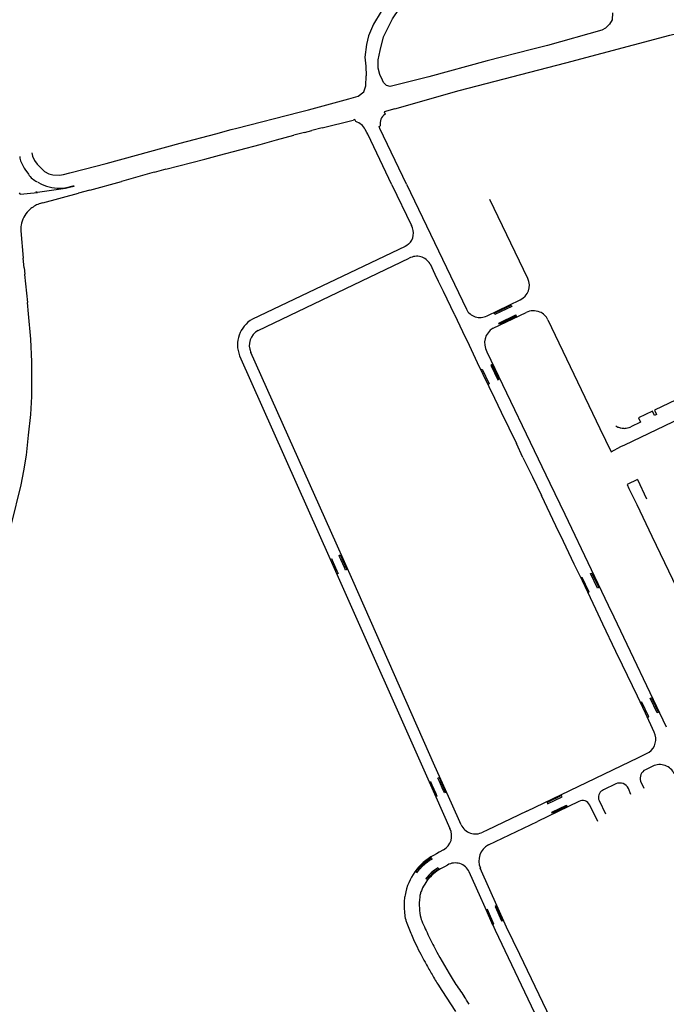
# Model space of a CAD drawing. Extents: x 148869 to 161638, y 453607 to 469810.
# Tile 822 of 1056: x 159109.92 to 159112.3, y 459837.53 to 459841.16. Entities that reach past the tile are written whole.
import ezdxf

# ---------------------------------------------------------------- set-up
doc = ezdxf.new("R2010")
doc.units = 0
doc.layers.add('LKI_V01_KANTRIJWEG', color=252, linetype='CONTINUOUS')

msp = doc.modelspace()

# ---------------------------------------------------------------- linework, layer by layer
at = {"layer": 'LKI_V01_KANTRIJWEG'}
for p, q in [((159112.1057, 459841.1856), (159112.1043, 459841.1606)), ((159112.1057, 459841.1856), (159112.1043, 459841.1606)), ((159111.8655, 459841.0652), (159111.8063, 459841.0504)), ((159111.8655, 459841.0652), (159111.8063, 459841.0504)), ((159111.1954, 459840.9166), (159111.1961, 459840.9539)), ((159111.1954, 459840.9166), (159111.1961, 459840.9539)), ((159111.2565, 459840.9372), (159111.2473, 459840.9578)), ((159111.2565, 459840.9372), (159111.2473, 459840.9578)), ((159110.7198, 459840.7603), (159110.949, 459840.8195)), ((159110.7198, 459840.7603), (159110.949, 459840.8195)), ((159110.949, 459840.8195), (159110.9831, 459840.8285)), ((159110.949, 459840.8195), (159110.9831, 459840.8285)), ((159111.0347, 459840.7615), (159111.1487, 459840.7901)), ((159111.0347, 459840.7615), (159111.1487, 459840.7901)), ((159110.642, 459840.7394), (159110.6982, 459840.7552)), ((159110.642, 459840.7394), (159110.6982, 459840.7552)), ((159110.6982, 459840.7552), (159110.7198, 459840.7603)), ((159110.6982, 459840.7552), (159110.7198, 459840.7603)), ((159110.9692, 459840.744), (159110.9965, 459840.7515)), ((159110.9692, 459840.744), (159110.9965, 459840.7515)), ((159111.0347, 459840.7615), (159110.9965, 459840.7515)), ((159111.0347, 459840.7615), (159110.9965, 459840.7515)), ((159111.1994, 459840.7441), (159111.1933, 459840.7557)), ((159111.1994, 459840.7441), (159111.1933, 459840.7557)), ((159110.8057, 459840.7004), (159110.8651, 459840.7168)), ((159110.8057, 459840.7004), (159110.8651, 459840.7168)), ((159110.8651, 459840.7168), (159110.9298, 459840.7343)), ((159110.8651, 459840.7168), (159110.9298, 459840.7343)), ((159110.9692, 459840.744), (159110.9298, 459840.7343)), ((159110.9692, 459840.744), (159110.9298, 459840.7343)), ((159110.6549, 459840.6608), (159110.8057, 459840.7004)), ((159110.6549, 459840.6608), (159110.8057, 459840.7004)), ((159110.4573, 459840.6084), (159110.6012, 459840.6462)), ((159110.4573, 459840.6084), (159110.6012, 459840.6462)), ((159110.6012, 459840.6462), (159110.6549, 459840.6608)), ((159110.6012, 459840.6462), (159110.6549, 459840.6608)), ((159109.9394, 459840.6056), (159109.9442, 459840.5987)), ((159109.9394, 459840.6056), (159109.9442, 459840.5987)), ((159110.1029, 459840.595), (159110.1564, 459840.6088)), ((159110.1029, 459840.595), (159110.1564, 459840.6088)), ((159110.4573, 459840.6084), (159110.4148, 459840.5961)), ((159110.4573, 459840.6084), (159110.4148, 459840.5961)), ((159109.9442, 459840.5987), (159109.9504, 459840.5901)), ((159109.9442, 459840.5987), (159109.9504, 459840.5901)), ((159110.0794, 459840.5892), (159110.1029, 459840.595)), ((159110.0794, 459840.5892), (159110.1029, 459840.595)), ((159109.9852, 459840.5608), (159109.9983, 459840.554)), ((159109.9852, 459840.5608), (159109.9983, 459840.554)), ((159110.0763, 459840.5393), (159110.0918, 459840.5419)), ((159110.0763, 459840.5393), (159110.0918, 459840.5419)), ((159110.0918, 459840.5419), (159110.1153, 459840.5477)), ((159110.0918, 459840.5419), (159110.1153, 459840.5477)), ((159110.1771, 459840.5316), (159110.1347, 459840.5206)), ((159110.1771, 459840.5316), (159110.1347, 459840.5206)), ((159110.1771, 459840.5316), (159110.2943, 459840.5629)), ((159110.1771, 459840.5316), (159110.2943, 459840.5629)), ((159111.2915, 459840.5512), (159111.3637, 459840.4007)), ((159111.2915, 459840.5512), (159111.3637, 459840.4007)), ((159111.3458, 459840.5538), (159111.5662, 459840.0925)), ((159111.3458, 459840.5538), (159111.5662, 459840.0925)), ((159109.9217, 459840.5171), (159109.9462, 459840.5195)), ((159109.9217, 459840.5171), (159109.9462, 459840.5195)), ((159109.9462, 459840.5195), (159109.9837, 459840.5233)), ((159109.9462, 459840.5195), (159109.9837, 459840.5233)), ((159109.9797, 459840.5242), (159109.979, 459840.5249)), ((159109.9797, 459840.5242), (159109.979, 459840.5249)), ((159109.9797, 459840.5242), (159109.9804, 459840.5237)), ((159109.9797, 459840.5242), (159109.9804, 459840.5237)), ((159109.9812, 459840.5234), (159109.9804, 459840.5237)), ((159109.9812, 459840.5234), (159109.9804, 459840.5237)), ((159109.9812, 459840.5234), (159109.9822, 459840.5231)), ((159109.9812, 459840.5234), (159109.9822, 459840.5231)), ((159109.9837, 459840.5233), (159109.9822, 459840.5231)), ((159109.9837, 459840.5233), (159109.9822, 459840.5231)), ((159110.0039, 459840.485), (159110.1347, 459840.5206)), ((159110.0039, 459840.485), (159110.1347, 459840.5206)), ((159111.7933, 459840.2053), (159111.6532, 459840.4968)), ((159111.7933, 459840.2053), (159111.6532, 459840.4968)), ((159109.9223, 459840.3815), (159109.9315, 459840.2799)), ((159109.9223, 459840.3815), (159109.9315, 459840.2799)), ((159111.34, 459840.3238), (159110.7767, 459840.0554)), ((159111.34, 459840.3238), (159110.7767, 459840.0554)), ((159109.9351, 459840.2445), (159109.9315, 459840.2799)), ((159109.9351, 459840.2445), (159109.9315, 459840.2799)), ((159110.7978, 459840.0137), (159111.3556, 459840.2801)), ((159110.7978, 459840.0137), (159111.3556, 459840.2801)), ((159111.432, 459840.2592), (159111.4504, 459840.2212)), ((159111.432, 459840.2592), (159111.4504, 459840.2212)), ((159111.4801, 459840.1593), (159111.5214, 459840.0732)), ((159111.4801, 459840.1593), (159111.5214, 459840.0732)), ((159111.6423, 459840.0679), (159111.7645, 459840.1264)), ((159111.6423, 459840.0679), (159111.7645, 459840.1264)), ((159111.5214, 459840.0732), (159111.5218, 459840.0725)), ((159111.5214, 459840.0732), (159111.5218, 459840.0725)), ((159111.5218, 459840.0725), (159111.5517, 459840.0099)), ((159111.5218, 459840.0725), (159111.5517, 459840.0099)), ((159111.6649, 459840.0217), (159111.7864, 459840.0802)), ((159111.6649, 459840.0217), (159111.7864, 459840.0802)), ((159111.8662, 459840.0534), (159112.0589, 459839.6517)), ((159111.8662, 459840.0534), (159112.0589, 459839.6517)), ((159111.5517, 459840.0099), (159111.5761, 459839.9592)), ((159111.5517, 459840.0099), (159111.5761, 459839.9592)), ((159111.5761, 459839.9592), (159111.6065, 459839.896)), ((159111.5761, 459839.9592), (159111.6065, 459839.896)), ((159110.7294, 459839.9205), (159111.0642, 459839.1694)), ((159110.7294, 459839.9205), (159111.0642, 459839.1694)), ((159111.642, 459839.9354), (159111.8745, 459839.4503)), ((159111.642, 459839.9354), (159111.8745, 459839.4503)), ((159111.6065, 459839.896), (159111.6701, 459839.7635)), ((159111.6065, 459839.896), (159111.6701, 459839.7635)), ((159112.151, 459839.5918), (159112.8127, 459839.909)), ((159112.151, 459839.5918), (159112.8127, 459839.909)), ((159111.6701, 459839.7635), (159111.695, 459839.7118)), ((159111.6701, 459839.7635), (159111.695, 459839.7118)), ((159111.695, 459839.7118), (159111.7505, 459839.5963)), ((159111.695, 459839.7118), (159111.7505, 459839.5963)), ((159112.1171, 459839.6614), (159112.121, 459839.6591)), ((159112.1171, 459839.6614), (159112.121, 459839.6591)), ((159112.121, 459839.6591), (159112.1252, 459839.6573)), ((159112.121, 459839.6591), (159112.1252, 459839.6573)), ((159112.1604, 459839.6538), (159112.1668, 459839.6555)), ((159112.1604, 459839.6538), (159112.1668, 459839.6555)), ((159111.775, 459839.5454), (159111.7505, 459839.5963)), ((159111.775, 459839.5454), (159111.7505, 459839.5963)), ((159112.1363, 459839.585), (159112.151, 459839.5918)), ((159112.1363, 459839.585), (159112.151, 459839.5918)), ((159111.775, 459839.5454), (159111.8101, 459839.4729)), ((159111.775, 459839.5454), (159111.8101, 459839.4729)), ((159111.8101, 459839.4729), (159111.8432, 459839.4049)), ((159111.8101, 459839.4729), (159111.8432, 459839.4049)), ((159112.1978, 459839.4631), (159112.2304, 459839.3921)), ((159112.1978, 459839.4631), (159112.2304, 459839.3921)), ((159111.8967, 459839.2922), (159111.8432, 459839.4049)), ((159111.8967, 459839.2922), (159111.8432, 459839.4049)), ((159111.9245, 459839.2351), (159111.8967, 459839.2922)), ((159111.9245, 459839.2351), (159111.8967, 459839.2922)), ((159111.9644, 459839.1507), (159111.9245, 459839.2351)), ((159111.9644, 459839.1507), (159111.9245, 459839.2351)), ((159111.0642, 459839.1694), (159111.0886, 459839.1146)), ((159111.0642, 459839.1694), (159111.0886, 459839.1146)), ((159111.0711, 459839.1664), (159111.0752, 459839.1568)), ((159111.0711, 459839.1664), (159111.0752, 459839.1568)), ((159111.0752, 459839.1568), (159111.0884, 459839.1266)), ((159111.0752, 459839.1568), (159111.0884, 459839.1266)), ((159111.1026, 459839.1688), (159111.0983, 459839.1783)), ((159111.1026, 459839.1688), (159111.0983, 459839.1783)), ((159111.1163, 459839.1387), (159111.1026, 459839.1688)), ((159111.1163, 459839.1387), (159111.1026, 459839.1688)), ((159111.9941, 459839.089), (159111.9644, 459839.1507)), ((159111.9941, 459839.089), (159111.9644, 459839.1507)), ((159112.2966, 459839.1574), (159112.5337, 459838.6632)), ((159112.2966, 459839.1574), (159112.5337, 459838.6632)), ((159111.0884, 459839.1266), (159111.0928, 459839.1166)), ((159111.0884, 459839.1266), (159111.0928, 459839.1166)), ((159111.0928, 459839.1166), (159111.0886, 459839.1146)), ((159111.0928, 459839.1166), (159111.0886, 459839.1146)), ((159111.0886, 459839.1146), (159111.429, 459838.3473)), ((159111.0886, 459839.1146), (159111.429, 459838.3473)), ((159111.1208, 459839.1288), (159111.1163, 459839.1387)), ((159111.1208, 459839.1288), (159111.1163, 459839.1387)), ((159112.0435, 459838.985), (159111.9941, 459839.089)), ((159112.0435, 459838.985), (159111.9941, 459839.089)), ((159112.0701, 459838.9293), (159112.0435, 459838.985)), ((159112.0701, 459838.9293), (159112.0435, 459838.985)), ((159112.0897, 459838.9997), (159112.1097, 459838.9564)), ((159112.0897, 459838.9997), (159112.1097, 459838.9564)), ((159112.1097, 459838.9564), (159112.3038, 459838.5507)), ((159112.1097, 459838.9564), (159112.3038, 459838.5507)), ((159112.118, 459838.8289), (159112.0701, 459838.9293)), ((159112.118, 459838.8289), (159112.0701, 459838.9293)), ((159112.1423, 459838.7778), (159112.118, 459838.8289)), ((159112.1423, 459838.7778), (159112.118, 459838.8289)), ((159112.197, 459838.6635), (159112.1423, 459838.7778)), ((159112.197, 459838.6635), (159112.1423, 459838.7778)), ((159112.2267, 459838.6007), (159112.197, 459838.6635)), ((159112.2267, 459838.6007), (159112.197, 459838.6635)), ((159112.2592, 459838.5305), (159112.2267, 459838.6007)), ((159112.2592, 459838.5305), (159112.2267, 459838.6007)), ((159112.2538, 459838.4054), (159112.2267, 459838.3923)), ((159112.2538, 459838.4054), (159112.2267, 459838.3923)), ((159111.4667, 459838.3488), (159111.4631, 459838.3569)), ((159111.4667, 459838.3488), (159111.4631, 459838.3569)), ((159111.481, 459838.3169), (159111.4667, 459838.3488)), ((159111.481, 459838.3169), (159111.4667, 459838.3488)), ((159112.2089, 459838.3507), (159112.2212, 459838.3238)), ((159112.2089, 459838.3507), (159112.2212, 459838.3238)), ((159111.429, 459838.3473), (159111.4532, 459838.2924)), ((159111.429, 459838.3473), (159111.4532, 459838.2924)), ((159111.4355, 459838.3448), (159111.4391, 459838.3367)), ((159111.4355, 459838.3448), (159111.4391, 459838.3367)), ((159111.4391, 459838.3367), (159111.4534, 459838.3044)), ((159111.4391, 459838.3367), (159111.4534, 459838.3044)), ((159111.4853, 459838.3072), (159111.481, 459838.3169)), ((159111.4853, 459838.3072), (159111.481, 459838.3169)), ((159112.1732, 459838.3008), (159112.1639, 459838.3227)), ((159112.1732, 459838.3008), (159112.1639, 459838.3227)), ((159111.4577, 459838.2948), (159111.4532, 459838.2924)), ((159111.4577, 459838.2948), (159111.4532, 459838.2924)), ((159111.4532, 459838.2924), (159111.5049, 459838.1759)), ((159111.4532, 459838.2924), (159111.5049, 459838.1759)), ((159111.4534, 459838.3044), (159111.4577, 459838.2948)), ((159111.4534, 459838.3044), (159111.4577, 459838.2948)), ((159112.0558, 459838.279), (159112.0794, 459838.2301)), ((159112.0558, 459838.279), (159112.0794, 459838.2301)), ((159111.7893, 459838.2395), (159111.6423, 459838.1693)), ((159111.7893, 459838.2395), (159111.6423, 459838.1693)), ((159111.9813, 459838.2749), (159111.8281, 459838.2015)), ((159111.9813, 459838.2749), (159111.8281, 459838.2015)), ((159112.0512, 459838.2016), (159112.0217, 459838.2621)), ((159112.0512, 459838.2016), (159112.0217, 459838.2621)), ((159111.6423, 459838.1693), (159111.6265, 459838.162)), ((159111.6423, 459838.1693), (159111.6265, 459838.162)), ((159111.6474, 459838.1147), (159111.8281, 459838.2015)), ((159111.6474, 459838.1147), (159111.8281, 459838.2015)), ((159111.482, 459838.0971), (159111.4654, 459838.0879)), ((159111.482, 459838.0971), (159111.4654, 459838.0879)), ((159111.4279, 459838.0611), (159111.4188, 459838.0546)), ((159111.4279, 459838.0611), (159111.4188, 459838.0546)), ((159111.4374, 459838.0672), (159111.4279, 459838.0611)), ((159111.4374, 459838.0672), (159111.4279, 459838.0611)), ((159111.4401, 459838.0629), (159111.4374, 459838.0672)), ((159111.4401, 459838.0629), (159111.4374, 459838.0672)), ((159111.4654, 459838.0879), (159111.4559, 459838.0818)), ((159111.4654, 459838.0879), (159111.4559, 459838.0818)), ((159111.4087, 459838.0465), (159111.4014, 459838.0398)), ((159111.4087, 459838.0465), (159111.4014, 459838.0398)), ((159111.4188, 459838.0546), (159111.4087, 459838.0465)), ((159111.4188, 459838.0546), (159111.4087, 459838.0465)), ((159111.4305, 459838.057), (159111.4214, 459838.0505)), ((159111.4305, 459838.057), (159111.4214, 459838.0505)), ((159111.4525, 459838.0245), (159111.4439, 459838.0182)), ((159111.4525, 459838.0245), (159111.4439, 459838.0182)), ((159111.4615, 459838.0302), (159111.4525, 459838.0245)), ((159111.4615, 459838.0302), (159111.4525, 459838.0245)), ((159111.4615, 459838.0302), (159111.4641, 459838.0256)), ((159111.4615, 459838.0302), (159111.4641, 459838.0256)), ((159111.4967, 459838.0405), (159111.4852, 459838.0345)), ((159111.4967, 459838.0405), (159111.4852, 459838.0345)), ((159111.3801, 459838.0159), (159111.3842, 459838.0128)), ((159111.3801, 459838.0159), (159111.3842, 459838.0128)), ((159111.4222, 459837.9974), (159111.417, 459837.9907)), ((159111.4222, 459837.9974), (159111.417, 459837.9907)), ((159111.4209, 459837.9878), (159111.417, 459837.9907)), ((159111.4209, 459837.9878), (159111.417, 459837.9907)), ((159111.4258, 459837.9939), (159111.4209, 459837.9878)), ((159111.4258, 459837.9939), (159111.4209, 459837.9878)), ((159111.4279, 459838.0037), (159111.4222, 459837.9974)), ((159111.4279, 459838.0037), (159111.4222, 459837.9974)), ((159111.431, 459837.9997), (159111.4258, 459837.9939)), ((159111.431, 459837.9997), (159111.4258, 459837.9939)), ((159111.4359, 459838.0114), (159111.4279, 459838.0037)), ((159111.4359, 459838.0114), (159111.4279, 459838.0037)), ((159111.439, 459838.0075), (159111.431, 459837.9997)), ((159111.439, 459838.0075), (159111.431, 459837.9997)), ((159111.4439, 459838.0182), (159111.4359, 459838.0114)), ((159111.4439, 459838.0182), (159111.4359, 459838.0114)), ((159111.4458, 459838.0133), (159111.439, 459838.0075)), ((159111.4458, 459838.0133), (159111.439, 459838.0075)), ((159111.3423, 459837.9421), (159111.3399, 459837.9298)), ((159111.3423, 459837.9421), (159111.3399, 459837.9298)), ((159111.366, 459837.7776), (159111.3714, 459837.7655)), ((159111.366, 459837.7776), (159111.3714, 459837.7655)), ((159111.3714, 459837.7655), (159111.3801, 459837.7472)), ((159111.3714, 459837.7655), (159111.3801, 459837.7472)), ((159111.457, 459837.7194), (159111.468, 459837.6994)), ((159111.457, 459837.7194), (159111.468, 459837.6994)), ((159111.468, 459837.6994), (159111.4851, 459837.6696)), ((159111.468, 459837.6994), (159111.4851, 459837.6696)), ((159111.9653, 459837.2886), (159111.7634, 459837.7099)), ((159111.9653, 459837.2886), (159111.7634, 459837.7099)), ((159111.4851, 459837.6696), (159111.5026, 459837.6401)), ((159111.4851, 459837.6696), (159111.5026, 459837.6401)), ((159111.5026, 459837.6401), (159111.5139, 459837.6215)), ((159111.5026, 459837.6401), (159111.5139, 459837.6215)), ((159111.5139, 459837.6215), (159111.5237, 459837.6062)), ((159111.5139, 459837.6215), (159111.5237, 459837.6062))]:
    msp.add_line(p, q, dxfattribs=at)
for points in [[(159110.9831, 459841.6114), (159111.1691, 459841.4154), (159111.2426, 459841.3394), (159111.2727, 459841.3093), (159111.2822, 459841.2949), (159111.2873, 459841.2785), (159111.2882, 459841.2568), (159111.2795, 459841.2391), (159111.223, 459841.1443), (159111.2056, 459841.101), (159111.1971, 459841.0696), (159111.1917, 459841.0221), (159111.1947, 459840.989), (159111.1961, 459840.9539)], [(159110.9831, 459841.6114), (159111.1691, 459841.4154), (159111.2426, 459841.3394), (159111.2727, 459841.3093), (159111.2822, 459841.2949), (159111.2873, 459841.2785), (159111.2882, 459841.2568), (159111.2795, 459841.2391), (159111.223, 459841.1443), (159111.2056, 459841.101), (159111.1971, 459841.0696), (159111.1917, 459841.0221), (159111.1947, 459840.989), (159111.1961, 459840.9539)], [(159111.2473, 459840.9578), (159111.2403, 459840.9817), (159111.2405, 459841.0119), (159111.248, 459841.0475), (159111.2609, 459841.0968), (159111.2942, 459841.1633), (159111.3447, 459841.2413), (159111.3861, 459841.2901), (159111.4245, 459841.322), (159111.4515, 459841.346), (159111.5658, 459841.4532), (159111.5908, 459841.4751), (159111.6158, 459841.498)], [(159111.2473, 459840.9578), (159111.2403, 459840.9817), (159111.2405, 459841.0119), (159111.248, 459841.0475), (159111.2609, 459841.0968), (159111.2942, 459841.1633), (159111.3447, 459841.2413), (159111.3861, 459841.2901), (159111.4245, 459841.322), (159111.4515, 459841.346), (159111.5658, 459841.4532), (159111.5908, 459841.4751), (159111.6158, 459841.498)], [(159112.1043, 459841.1606), (159112.094, 459841.1447), (159112.0796, 459841.1297), (159112.066, 459841.122), (159111.8655, 459841.0652)], [(159112.1043, 459841.1606), (159112.094, 459841.1447), (159112.0796, 459841.1297), (159112.066, 459841.122), (159111.8655, 459841.0652)], [(159111.3028, 459840.8319), (159111.5398, 459840.8987), (159111.9332, 459841.0014), (159112.3164, 459841.1036), (159112.3637, 459841.1148), (159112.3783, 459841.1176), (159112.3922, 459841.1192), (159112.4042, 459841.1194), (159112.419, 459841.1179), (159112.4328, 459841.1152), (159112.4696, 459841.1029), (159112.5299, 459841.0805), (159112.5914, 459841.0498), (159112.6389, 459841.0241)], [(159111.3028, 459840.8319), (159111.5398, 459840.8987), (159111.9332, 459841.0014), (159112.3164, 459841.1036), (159112.3637, 459841.1148), (159112.3783, 459841.1176), (159112.3922, 459841.1192), (159112.4042, 459841.1194), (159112.419, 459841.1179), (159112.4328, 459841.1152), (159112.4696, 459841.1029), (159112.5299, 459841.0805), (159112.5914, 459841.0498), (159112.6389, 459841.0241)], [(159111.8063, 459841.0504), (159111.6431, 459841.0083), (159111.4277, 459840.9502), (159111.2846, 459840.9145), (159111.2712, 459840.9178), (159111.2608, 459840.9288), (159111.2565, 459840.9372)], [(159111.8063, 459841.0504), (159111.6431, 459841.0083), (159111.4277, 459840.9502), (159111.2846, 459840.9145), (159111.2712, 459840.9178), (159111.2608, 459840.9288), (159111.2565, 459840.9372)], [(159110.9831, 459840.8285), (159111.1331, 459840.8681), (159111.1668, 459840.8783), (159111.1882, 459840.8941), (159111.1954, 459840.9166)], [(159110.9831, 459840.8285), (159111.1331, 459840.8681), (159111.1668, 459840.8783), (159111.1882, 459840.8941), (159111.1954, 459840.9166)], [(159111.3028, 459840.8319), (159111.2634, 459840.821), (159111.266, 459840.812)], [(159111.3028, 459840.8319), (159111.2634, 459840.821), (159111.266, 459840.812)], [(159111.1581, 459840.7845), (159111.155, 459840.7923), (159111.1487, 459840.7901)], [(159111.1581, 459840.7845), (159111.155, 459840.7923), (159111.1487, 459840.7901)], [(159111.3458, 459840.5538), (159111.2469, 459840.7589), (159111.2443, 459840.7668), (159111.2482, 459840.769)], [(159111.3458, 459840.5538), (159111.2469, 459840.7589), (159111.2443, 459840.7668), (159111.2482, 459840.769)], [(159110.1564, 459840.6088), (159110.2373, 459840.6296), (159110.5097, 459840.7053), (159110.642, 459840.7394)], [(159110.1564, 459840.6088), (159110.2373, 459840.6296), (159110.5097, 459840.7053), (159110.642, 459840.7394)], [(159111.2915, 459840.5512), (159111.2029, 459840.738), (159111.1994, 459840.7441)], [(159111.2915, 459840.5512), (159111.2029, 459840.738), (159111.1994, 459840.7441)], [(159109.9633, 459840.6689), (159109.966, 459840.6568), (159109.9731, 459840.641), (159109.9832, 459840.627), (159109.9934, 459840.6159), (159110.0069, 459840.6034)], [(159109.9633, 459840.6689), (159109.966, 459840.6568), (159109.9731, 459840.641), (159109.9832, 459840.627), (159109.9934, 459840.6159), (159110.0069, 459840.6034)], [(159110.0069, 459840.6034), (159110.0101, 459840.6005), (159110.0262, 459840.5921), (159110.0401, 459840.5886)], [(159110.0069, 459840.6034), (159110.0101, 459840.6005), (159110.0262, 459840.5921), (159110.0401, 459840.5886)], [(159110.0401, 459840.5886), (159110.0651, 459840.5872), (159110.0794, 459840.5892)], [(159110.0401, 459840.5886), (159110.0651, 459840.5872), (159110.0794, 459840.5892)], [(159110.4148, 459840.5961), (159110.414, 459840.5981), (159110.2943, 459840.5629)], [(159110.4148, 459840.5961), (159110.414, 459840.5981), (159110.2943, 459840.5629)], [(159110.1153, 459840.5477), (159110.1167, 459840.5482), (159110.1174, 459840.5453), (159110.0969, 459840.5397), (159110.087, 459840.5377), (159109.9837, 459840.5233)], [(159110.1153, 459840.5477), (159110.1167, 459840.5482), (159110.1174, 459840.5453), (159110.0969, 459840.5397), (159110.087, 459840.5377), (159109.9837, 459840.5233)], [(159111.3532, 459840.3324), (159111.3469, 459840.3277), (159111.34, 459840.3238)], [(159111.3532, 459840.3324), (159111.3469, 459840.3277), (159111.34, 459840.3238)], [(159109.9351, 459840.2445), (159109.9377, 459840.2209), (159109.9365, 459840.2208), (159109.9467, 459840.1171)], [(159109.9351, 459840.2445), (159109.9377, 459840.2209), (159109.9365, 459840.2208), (159109.9467, 459840.1171)], [(159111.4504, 459840.2212), (159111.4624, 459840.1957), (159111.4801, 459840.1593)], [(159111.4504, 459840.2212), (159111.4624, 459840.1957), (159111.4801, 459840.1593)], [(159109.8877, 459839.299), (159109.9241, 459839.4441), (159109.9337, 459839.4953), (159109.9435, 459839.554), (159109.9513, 459839.6267), (159109.9587, 459839.7031), (159109.9626, 459839.7701), (159109.9635, 459839.84), (159109.9631, 459839.8979), (159109.9588, 459839.9816), (159109.9501, 459840.0756), (159109.9467, 459840.1171)], [(159109.8877, 459839.299), (159109.9241, 459839.4441), (159109.9337, 459839.4953), (159109.9435, 459839.554), (159109.9513, 459839.6267), (159109.9587, 459839.7031), (159109.9626, 459839.7701), (159109.9635, 459839.84), (159109.9631, 459839.8979), (159109.9588, 459839.9816), (159109.9501, 459840.0756), (159109.9467, 459840.1171)], [(159111.6711, 459840.0725), (159111.6689, 459840.0769), (159111.7311, 459840.1066), (159111.7336, 459840.1022), (159111.6711, 459840.0725)], [(159111.6711, 459840.0725), (159111.6689, 459840.0769), (159111.7311, 459840.1066), (159111.7336, 459840.1022), (159111.6711, 459840.0725)], [(159111.7483, 459840.0715), (159111.7504, 459840.0669), (159111.6885, 459840.037), (159111.6864, 459840.0412), (159111.7483, 459840.0715)], [(159111.7483, 459840.0715), (159111.7504, 459840.0669), (159111.6885, 459840.037), (159111.6864, 459840.0412), (159111.7483, 459840.0715)], [(159111.5466, 459838.1887), (159111.5113, 459838.2688), (159111.4502, 459838.4058), (159111.1467, 459839.0904), (159111.0852, 459839.2281), (159110.7709, 459839.9327)], [(159111.5466, 459838.1887), (159111.5113, 459838.2688), (159111.4502, 459838.4058), (159111.1467, 459839.0904), (159111.0852, 459839.2281), (159110.7709, 459839.9327)], [(159111.6822, 459839.8316), (159111.6869, 459839.8336), (159111.6611, 459839.8881), (159111.6564, 459839.8858), (159111.6822, 459839.8316)], [(159111.6822, 459839.8316), (159111.6869, 459839.8336), (159111.6611, 459839.8881), (159111.6564, 459839.8858), (159111.6822, 459839.8316)], [(159111.6199, 459839.8685), (159111.6245, 459839.8706), (159111.6507, 459839.8168), (159111.6459, 459839.8144)], [(159111.6199, 459839.8685), (159111.6245, 459839.8706), (159111.6507, 459839.8168), (159111.6459, 459839.8144)], [(159112.4903, 459839.8066), (159112.4864, 459839.8048), (159112.4771, 459839.8232), (159112.4251, 459839.7981), (159112.4325, 459839.7825), (159112.4255, 459839.779), (159112.4179, 459839.7948), (159112.2604, 459839.7194), (159112.268, 459839.7034), (159112.2607, 459839.7001), (159112.2533, 459839.7159), (159112.2012, 459839.6908), (159112.2085, 459839.675), (159112.1731, 459839.658)], [(159112.4903, 459839.8066), (159112.4864, 459839.8048), (159112.4771, 459839.8232), (159112.4251, 459839.7981), (159112.4325, 459839.7825), (159112.4255, 459839.779), (159112.4179, 459839.7948), (159112.2604, 459839.7194), (159112.268, 459839.7034), (159112.2607, 459839.7001), (159112.2533, 459839.7159), (159112.2012, 459839.6908), (159112.2085, 459839.675), (159112.1731, 459839.658)], [(159112.0589, 459839.6517), (159112.0999, 459839.5661), (159112.1363, 459839.585)], [(159112.0589, 459839.6517), (159112.0999, 459839.5661), (159112.1363, 459839.585)], [(159111.8745, 459839.4503), (159111.9292, 459839.3358), (159112.0267, 459839.1315), (159112.0897, 459838.9997)], [(159111.8745, 459839.4503), (159111.9292, 459839.3358), (159112.0267, 459839.1315), (159112.0897, 459838.9997)], [(159112.1978, 459839.4631), (159112.1589, 459839.4447), (159112.1655, 459839.431)], [(159112.1978, 459839.4631), (159112.1589, 459839.4447), (159112.1655, 459839.431)], [(159112.1655, 459839.431), (159112.1947, 459839.371), (159112.2502, 459839.254), (159112.2966, 459839.1574)], [(159112.1655, 459839.431), (159112.1947, 459839.371), (159112.2502, 459839.254), (159112.2966, 459839.1574)], [(159111.0983, 459839.1783), (159111.0964, 459839.183), (159111.1006, 459839.185), (159111.1252, 459839.1309), (159111.1208, 459839.1288)], [(159111.0983, 459839.1783), (159111.0964, 459839.183), (159111.1006, 459839.185), (159111.1252, 459839.1309), (159111.1208, 459839.1288)], [(159111.0642, 459839.1694), (159111.0692, 459839.1709), (159111.0711, 459839.1664)], [(159111.0642, 459839.1694), (159111.0692, 459839.1709), (159111.0711, 459839.1664)], [(159112.0242, 459839.1162), (159112.0287, 459839.1182), (159112.0548, 459839.0644), (159112.0504, 459839.0626), (159112.0242, 459839.1162)], [(159112.0242, 459839.1162), (159112.0287, 459839.1182), (159112.0548, 459839.0644), (159112.0504, 459839.0626), (159112.0242, 459839.1162)], [(159112.0148, 459839.0454), (159112.0196, 459839.0476), (159111.9939, 459839.1016), (159111.9892, 459839.0992)], [(159112.0148, 459839.0454), (159112.0196, 459839.0476), (159111.9939, 459839.1016), (159111.9892, 459839.0992)], [(159112.2347, 459838.5861), (159112.2392, 459838.5881), (159112.2135, 459838.6422), (159112.2089, 459838.64)], [(159112.2347, 459838.5861), (159112.2392, 459838.5881), (159112.2135, 459838.6422), (159112.2089, 459838.64)], [(159112.2439, 459838.6562), (159112.2487, 459838.6582), (159112.2746, 459838.6042), (159112.2702, 459838.6023), (159112.2439, 459838.6562)], [(159112.2439, 459838.6562), (159112.2487, 459838.6582), (159112.2746, 459838.6042), (159112.2702, 459838.6023), (159112.2439, 459838.6562)], [(159111.7893, 459838.2395), (159112.2015, 459838.4371), (159112.2402, 459838.4569)], [(159111.7893, 459838.2395), (159112.2015, 459838.4371), (159112.2402, 459838.4569)], [(159111.429, 459838.3473), (159111.4337, 459838.3492), (159111.4355, 459838.3448)], [(159111.429, 459838.3473), (159111.4337, 459838.3492), (159111.4355, 459838.3448)], [(159111.4631, 459838.3569), (159111.4611, 459838.3612), (159111.4657, 459838.3634), (159111.4897, 459838.309), (159111.4853, 459838.3072)], [(159111.4631, 459838.3569), (159111.4611, 459838.3612), (159111.4657, 459838.3634), (159111.4897, 459838.309), (159111.4853, 459838.3072)], [(159112.1179, 459838.34), (159112.0726, 459838.3188), (159112.0679, 459838.3161)], [(159112.1179, 459838.34), (159112.0726, 459838.3188), (159112.0679, 459838.3161)], [(159111.9198, 459838.2929), (159111.9177, 459838.2974), (159111.8645, 459838.2721), (159111.866, 459838.267), (159111.9198, 459838.2929)], [(159111.9198, 459838.2929), (159111.9177, 459838.2974), (159111.8645, 459838.2721), (159111.866, 459838.267), (159111.9198, 459838.2929)], [(159111.8836, 459838.2316), (159111.8809, 459838.2361), (159111.935, 459838.262), (159111.937, 459838.2572), (159111.8836, 459838.2316)], [(159111.8836, 459838.2316), (159111.8809, 459838.2361), (159111.935, 459838.262), (159111.937, 459838.2572), (159111.8836, 459838.2316)], [(159111.7634, 459837.7099), (159111.7148, 459837.8113), (159111.6176, 459838.0294)], [(159111.7634, 459837.7099), (159111.7148, 459837.8113), (159111.6176, 459838.0294)], [(159111.9266, 459837.266), (159111.6731, 459837.7985), (159111.5762, 459838.0154)], [(159111.9266, 459837.266), (159111.6731, 459837.7985), (159111.5762, 459838.0154)], [(159111.6631, 459837.8203), (159111.668, 459837.8226), (159111.6439, 459837.8761), (159111.6394, 459837.874), (159111.6631, 459837.8203)], [(159111.6631, 459837.8203), (159111.668, 459837.8226), (159111.6439, 459837.8761), (159111.6394, 459837.874), (159111.6631, 459837.8203)], [(159111.6765, 459837.8899), (159111.6718, 459837.8882), (159111.6953, 459837.8344), (159111.7001, 459837.8365), (159111.6765, 459837.8899)], [(159111.6765, 459837.8899), (159111.6718, 459837.8882), (159111.6953, 459837.8344), (159111.7001, 459837.8365), (159111.6765, 459837.8899)], [(159111.4604, 459837.6013), (159111.4752, 459837.5776), (159111.5264, 459837.5006)], [(159111.4604, 459837.6013), (159111.4752, 459837.5776), (159111.5264, 459837.5006)]]:
    msp.add_lwpolyline(points, dxfattribs=at)
for centre, radius, start, end in [((159111.1392, 459840.7255), 0.0619, 29.1879, 72.2403), ((159111.1392, 459840.7255), 0.0619, 29.1879, 72.2403), ((159111.2897, 459840.777), 0.0422, 124.0946, 190.9214), ((159111.2897, 459840.777), 0.0422, 124.0946, 190.9214), ((159109.983, 459840.6606), 0.065, 184.742, 203.475), ((159109.983, 459840.6606), 0.065, 184.742, 203.475), ((159110.0577, 459840.6899), 0.1452, 202.3178, 215.501), ((159110.0577, 459840.6899), 0.1452, 202.3178, 215.501), ((159110.0191, 459840.637), 0.0832, 214.2791, 244.4666), ((159110.0191, 459840.637), 0.0832, 214.2791, 244.4666), ((159110.0587, 459840.6693), 0.1301, 242.3447, 260.0998), ((159110.0587, 459840.6693), 0.1301, 242.3447, 260.0998), ((159110.0623, 459840.6728), 0.1343, 258.8421, 275.9684), ((159110.0623, 459840.6728), 0.1343, 258.8421, 275.9684), ((159109.9213, 459840.5221), 0.00501, 191.282, 275.1151), ((159109.9213, 459840.5221), 0.00501, 191.282, 275.1151), ((159109.9803, 459840.5264), 0.00204, 182.9967, 229.8166), ((159109.9803, 459840.5264), 0.00204, 182.9967, 229.8166), ((159110.0215, 459840.3869), 0.0988, 135.183, 171.1407), ((159110.0215, 459840.3869), 0.0988, 135.183, 171.1407), ((159110.0307, 459840.374), 0.1144, 113.4659, 133.8356), ((159110.0307, 459840.374), 0.1144, 113.4659, 133.8356), ((159110.0304, 459840.3701), 0.1179, 102.9704, 112.5787), ((159110.0304, 459840.3701), 0.1179, 102.9704, 112.5787), ((159109.9876, 459840.387), 0.0655, 166.6043, 184.8311), ((159109.9876, 459840.387), 0.0655, 166.6043, 184.8311), ((159111.3148, 459840.3732), 0.0561, 313.233, 29.3276), ((159111.3148, 459840.3732), 0.0561, 313.233, 29.3276), ((159111.3836, 459840.2324), 0.0553, 28.9853, 120.4028), ((159111.3836, 459840.2324), 0.0553, 28.9853, 120.4028), ((159111.7385, 459840.1806), 0.0601, 295.6409, 24.267), ((159111.7385, 459840.1806), 0.0601, 295.6409, 24.267), ((159111.6161, 459840.1168), 0.0555, 205.9869, 298.2341), ((159111.6161, 459840.1168), 0.0555, 205.9869, 298.2341), ((159111.8133, 459840.0225), 0.0636, 91.7024, 115.0061), ((159111.8133, 459840.0225), 0.0636, 91.7024, 115.0061), ((159111.8137, 459840.0225), 0.0636, 68.8082, 92.0836), ((159111.8137, 459840.0225), 0.0636, 68.8082, 92.0836), ((159111.8181, 459840.033), 0.0522, 46.0059, 69.1482), ((159111.8181, 459840.033), 0.0522, 46.0059, 69.1482), ((159111.8184, 459840.033), 0.052, 23.0781, 46.2218), ((159111.8184, 459840.033), 0.052, 23.0781, 46.2218), ((159110.831, 459839.9606), 0.1092, 119.8082, 201.5576), ((159110.831, 459839.9606), 0.1092, 119.8082, 201.5576), ((159111.6967, 459839.9671), 0.0632, 120.2204, 210.1952), ((159111.6967, 459839.9671), 0.0632, 120.2204, 210.1952), ((159110.8275, 459839.9589), 0.0623, 118.3833, 204.8826), ((159110.8275, 459839.9589), 0.0623, 118.3833, 204.8826), ((159112.1573, 459839.7445), 0.0929, 249.7713, 256.9434), ((159112.1573, 459839.7445), 0.0929, 249.7713, 256.9434), ((159112.1512, 459839.7034), 0.0504, 288.0855, 295.7387), ((159112.1512, 459839.7034), 0.0504, 288.0855, 295.7387), ((159112.1498, 459839.7114), 0.059, 256.8042, 265.7976), ((159112.1498, 459839.7114), 0.059, 256.8042, 265.7976), ((159112.1487, 459839.6927), 0.0403, 265.3944, 274.7795), ((159112.1487, 459839.6927), 0.0403, 265.3944, 274.7795), ((159112.1472, 459839.7168), 0.0644, 274.2937, 281.7538), ((159112.1472, 459839.7168), 0.0644, 274.2937, 281.7538), ((159112.2064, 459838.5049), 0.0587, 305.1323, 25.8998), ((159112.2064, 459838.5049), 0.0587, 305.1323, 25.8998), ((159112.2417, 459838.3613), 0.0345, 115.7139, 197.8922), ((159112.2417, 459838.3613), 0.0345, 115.7139, 197.8922), ((159112.2797, 459838.3519), 0.0594, 25.3404, 115.7494), ((159112.2797, 459838.3519), 0.0594, 25.3404, 115.7494), ((159112.0825, 459838.2908), 0.0292, 119.9845, 203.7779), ((159112.0825, 459838.2908), 0.0292, 119.9845, 203.7779), ((159112.1326, 459838.3094), 0.034, 22.9673, 115.7735), ((159112.1326, 459838.3094), 0.034, 22.9673, 115.7735), ((159111.9954, 459838.2493), 0.0292, 26.0543, 118.832), ((159111.9954, 459838.2493), 0.0292, 26.0543, 118.832), ((159111.4538, 459838.148), 0.0582, 298.9298, 28.6), ((159111.4538, 459838.148), 0.0582, 298.9298, 28.6), ((159111.5996, 459838.2144), 0.0589, 205.8231, 297.2123), ((159111.5996, 459838.2144), 0.0589, 205.8231, 297.2123), ((159111.678, 459838.0562), 0.066, 117.5472, 203.9469), ((159111.678, 459838.0562), 0.066, 117.5472, 203.9469), ((159111.5437, 459837.8944), 0.2069, 115.1104, 166.6794), ((159111.5437, 459837.8944), 0.2069, 115.1104, 166.6794), ((159111.5555, 459837.8666), 0.2277, 120.4663, 123.296), ((159111.5555, 459837.8666), 0.2277, 120.4663, 123.296), ((159111.5582, 459837.8784), 0.225, 138.2404, 142.3136), ((159111.5582, 459837.8784), 0.225, 138.2404, 142.3136), ((159111.7185, 459837.7629), 0.4175, 141.5213, 143.2231), ((159111.7185, 459837.7629), 0.4175, 141.5213, 143.2231), ((159111.5475, 459837.8891), 0.2099, 134.1123, 138.4743), ((159111.5475, 459837.8891), 0.2099, 134.1123, 138.4743), ((159111.5319, 459837.904), 0.1836, 136.0124, 139.7728), ((159111.5319, 459837.904), 0.1836, 136.0124, 139.7728), ((159111.4985, 459837.9373), 0.1365, 130.7419, 136.3392), ((159111.4985, 459837.9373), 0.1365, 130.7419, 136.3392), ((159111.5553, 459837.8749), 0.2209, 127.322, 131.3299), ((159111.5553, 459837.8749), 0.2209, 127.322, 131.3299), ((159111.5281, 459837.9122), 0.1303, 119.4489, 124.2974), ((159111.5281, 459837.9122), 0.1303, 119.4489, 124.2974), ((159111.5576, 459837.8785), 0.1719, 114.8873, 125.5663), ((159111.5576, 459837.8785), 0.1719, 114.8873, 125.5663), ((159111.5253, 459837.9926), 0.0558, 24.1484, 120.8115), ((159111.5253, 459837.9926), 0.0558, 24.1484, 120.8115), ((159111.5354, 459837.8988), 0.142, 135.9631, 146.724), ((159111.5354, 459837.8988), 0.142, 135.9631, 146.724), ((159111.5565, 459837.8792), 0.1707, 125.3899, 136.1467), ((159111.5565, 459837.8792), 0.1707, 125.3899, 136.1467), ((159111.526, 459837.9128), 0.1286, 123.6452, 128.5549), ((159111.526, 459837.9128), 0.1286, 123.6452, 128.5549), ((159111.4845, 459837.9112), 0.0913, 155.4718, 164.6225), ((159111.4845, 459837.9112), 0.0913, 155.4718, 164.6225), ((159111.5849, 459837.8658), 0.2015, 146.6055, 155.5818), ((159111.5849, 459837.8658), 0.2015, 146.6055, 155.5818), ((159111.5125, 459837.8943), 0.1763, 168.3652, 174.5673), ((159111.5125, 459837.8943), 0.1763, 168.3652, 174.5673), ((159111.6398, 459837.8949), 0.2474, 173.7676, 183.1014), ((159111.6398, 459837.8949), 0.2474, 173.7676, 183.1014), ((159111.4757, 459837.9131), 0.0823, 164.2316, 173.954), ((159111.4757, 459837.9131), 0.0823, 164.2316, 173.954), ((159111.5146, 459837.8935), 0.1784, 174.3818, 180.5113), ((159111.5146, 459837.8935), 0.1784, 174.3818, 180.5113), ((159111.6156, 459837.8946), 0.2794, 180.5466, 186.5301), ((159111.6156, 459837.8946), 0.2794, 180.5466, 186.5301), ((159111.5966, 459837.8924), 0.2041, 183.0629, 193.3566), ((159111.5966, 459837.8924), 0.2041, 183.0629, 193.3566), ((159111.5212, 459837.8835), 0.1844, 186.446, 193.96), ((159111.5212, 459837.8835), 0.1844, 186.446, 193.96), ((159111.4514, 459837.8576), 0.0549, 192.9989, 204.0088), ((159111.4514, 459837.8576), 0.0549, 192.9989, 204.0088), ((159111.4426, 459837.8637), 0.1033, 193.8136, 201.2074), ((159111.4426, 459837.8637), 0.1033, 193.8136, 201.2074), ((159112.7969, 459838.3858), 1.5547, 201.0905, 203.0267), ((159112.7969, 459838.3858), 1.5547, 201.0905, 203.0267), ((159113.3331, 459838.6768), 2.1071, 203.5408, 205.2926), ((159113.3331, 459838.6768), 2.1071, 203.5408, 205.2926), ((159112.3103, 459838.1906), 0.9746, 205.1349, 207.0206), ((159112.3103, 459838.1906), 0.9746, 205.1349, 207.0206), ((159112.8768, 459838.4757), 1.6646, 205.9523, 207.3197), ((159112.8768, 459838.4757), 1.6646, 205.9523, 207.3197), ((159112.2977, 459838.1801), 0.9586, 206.805, 208.722), ((159112.2977, 459838.1801), 0.9586, 206.805, 208.722), ((159112.4976, 459838.2768), 1.2364, 207.1977, 208.7546), ((159112.4976, 459838.2768), 1.2364, 207.1977, 208.7546), ((159112.9367, 459838.5127), 1.7348, 208.6073, 210.1484), ((159112.9367, 459838.5127), 1.7348, 208.6073, 210.1484), ((159113.0057, 459838.5501), 1.8133, 210.0771, 211.5514), ((159113.0057, 459838.5501), 1.8133, 210.0771, 211.5514), ((159114.6471, 459839.6835), 3.7512, 213.627, 214.5514), ((159114.6471, 459839.6835), 3.7512, 213.627, 214.5514), ((159110.5507, 459836.8854), 1.2098, 32.0121, 33.6672), ((159110.5507, 459836.8854), 1.2098, 32.0121, 33.6672)]:
    msp.add_arc(centre, radius, start, end, dxfattribs=at)

doc.saveas('drawing.dxf')
